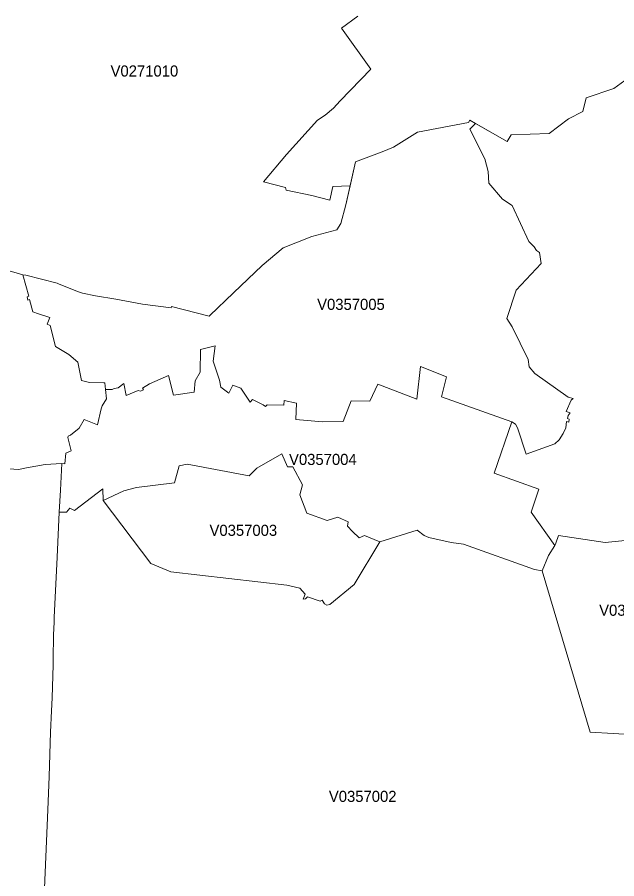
# Model space of a CAD drawing. Extents: x 369010 to 735936, y 6377141 to 6616555.
# Drawn here: x 590385 to 595790, y 6495475 to 6503236 of the extents above; entities that cross this region are included whole.
import ezdxf
from ezdxf.enums import TextEntityAlignment as Align

# ---------------------------------------------------------------- set-up
doc = ezdxf.new("R2010")
doc.units = 0
doc.header["$LTSCALE"] = 40
doc.layers.add('3', color=7, linetype='Continuous', lineweight=13)
doc.layers.add('4', color=7, linetype='Continuous')

msp = doc.modelspace()

# ---------------------------------------------------------------- linework, layer by layer
at = {"layer": '3'}
for points in [[(590262.74, 6500965.62), (590434.53, 6500914.48), (590461.84, 6500911.83), (590745.34, 6500840.99), (590763.38, 6500832.06), (590937.83, 6500762.21), (590974.73, 6500749.3), (591091.74, 6500727.95), (591273.47, 6500696.01), (591513.78, 6500652.48), (591772.46, 6500617.56), (591774.45, 6500630.14), (592115.88, 6500543.42), (592119.86, 6500550.7), (592335.67, 6500752.78), (592594.02, 6500999.71), (592783.53, 6501157.77), (593039.56, 6501260.38), (593265.64, 6501320.62), (593301.72, 6501377.39), (593348.56, 6501547.86), (593386.29, 6501718.33), (593231.21, 6501711.87), (593203.41, 6501589.24), (593040.72, 6501631.11), (592810.34, 6501678.44), (592803.88, 6501703.6), (592604.12, 6501754.57), (592813.15, 6502000.84), (593090.7, 6502310.67), (593162.2, 6502354.36), (593235.68, 6502418.41), (593295.1, 6502482.46), (593572.82, 6502767.13), (593308.01, 6503137.86), (593455.8, 6503246.59)], [(593455.8, 6503246.59), (593308.01, 6503137.86), (593572.82, 6502767.13), (593295.1, 6502482.46), (593235.68, 6502418.41), (593162.2, 6502354.36), (593090.7, 6502310.67), (592813.15, 6502000.84), (592604.12, 6501754.57), (592803.88, 6501703.6), (592810.34, 6501678.44), (593040.72, 6501631.11), (593203.41, 6501589.24), (593231.21, 6501711.87), (593386.29, 6501718.33), (593433.63, 6501932.99), (593673.44, 6502023.68), (593778.04, 6502065.56), (593992.53, 6502200.77), (594453.3, 6502286.84), (594466.37, 6502307.85), (594802.34, 6502118.35), (594836.27, 6502176.28), (595179.2, 6502190.18), (595353.64, 6502320.27), (595484.55, 6502387.46), (595512.36, 6502510.1), (595762.1, 6502594.34), (595928.6, 6502715.16)], [(595928.6, 6502715.16), (595762.1, 6502594.34), (595512.36, 6502510.1), (595484.55, 6502387.46), (595353.64, 6502320.27), (595179.2, 6502190.18), (594836.27, 6502176.28), (594802.34, 6502118.35), (594516.85, 6502279.39), (594466.37, 6502228.25), (594601.26, 6501959.63), (594628.9, 6501846.26), (594636.34, 6501742.49), (594760.14, 6501598.84), (594845.71, 6501539.42), (594997.31, 6501215.53), (595045.97, 6501166.7), (595066.99, 6501135.09), (595093.3, 6501116.56), (595108.86, 6501016.59), (594882.28, 6500777.94), (594799.7, 6500521.57), (594846.7, 6500446.1), (594989.69, 6500153.16), (594998.8, 6500085.8), (595050.27, 6500027.87), (595352.65, 6499814.54), (595397.5, 6499801.3), (595377.8, 6499785.57), (595334.27, 6499683.95), (595369.86, 6499673.36), (595351.32, 6499649.69), (595345.69, 6499623.05), (595361.42, 6499616.59), (595356.12, 6499588.79), (595336.43, 6499594.09), (595329.81, 6499538.81), (595307.46, 6499487.34), (595271.55, 6499428.42), (595232.16, 6499392.83), (594971.49, 6499299.16), (594894.86, 6499538.64), (594875.17, 6499570.42), (594844.88, 6499592.76), (594683.68, 6499129.52), (595085.85, 6498986.52), (595018.99, 6498777.99), (595230.67, 6498478.09), (595241.59, 6498498.45), (595263.94, 6498567.13), (595684.48, 6498504.08), (596104.36, 6498545.29)], [(590434.53, 6500914.48), (590489.14, 6500723.98), (590474.08, 6500718.35), (590482.03, 6500687.4), (590496.1, 6500693.03), (590526.22, 6500581.48), (590576.86, 6500563.28), (590678.32, 6500531.17), (590655.97, 6500470.43), (590682.29, 6500460.17), (590731.28, 6500270.67), (590850.94, 6500197.68), (590932.2, 6500128.66), (590964.14, 6499963.32), (591035.8, 6499947.44), (591166.88, 6499941.81), (591176.15, 6499942.97), (591181.94, 6499883.55), (591241.53, 6499882.23), (591258.57, 6499892.82), (591295.48, 6499899.27), (591345.46, 6499936.35), (591367.97, 6499828.11), (591474.89, 6499873.95), (591497.23, 6499868.66), (591523.71, 6499879.25), (591515.77, 6499893.81), (591577.66, 6499933.37), (591748.13, 6500009.5), (591792.82, 6499832.74), (591980.17, 6499859.06), (591990.1, 6499961.34), (592034.79, 6500037.8), (592037.43, 6500242.2), (592169.67, 6500276.13), (592152.63, 6500139.09), (592207.9, 6499966.97), (592220.98, 6499903.58), (592292.15, 6499849.62), (592329.88, 6499922.78), (592400.88, 6499895.14), (592486.12, 6499769.85), (592507.13, 6499792.19), (592601.97, 6499744.69), (592622.66, 6499729.8), (592638.55, 6499744.36), (592788.49, 6499741.72), (592792.46, 6499782.59), (592902.36, 6499759.92), (592895.74, 6499612.13), (593136.71, 6499590.78), (593321.91, 6499594.75), (593394.24, 6499779.62), (593564.04, 6499778.29), (593635.21, 6499931.71), (593987.07, 6499794.68), (594020.34, 6500091.59), (594256.02, 6499998.25), (594210.17, 6499816.85), (594844.88, 6499592.76), (594875.17, 6499570.42), (594894.86, 6499538.64), (594971.49, 6499299.16), (595232.16, 6499392.83), (595271.55, 6499428.42), (595307.46, 6499487.34), (595329.81, 6499538.81), (595336.43, 6499594.09), (595356.12, 6499588.79), (595361.42, 6499616.59), (595345.69, 6499623.05), (595351.32, 6499649.69), (595369.86, 6499673.36), (595334.27, 6499683.95), (595377.8, 6499785.57), (595397.5, 6499801.3), (595352.65, 6499814.54), (595050.27, 6500027.87), (594998.8, 6500085.8), (594989.69, 6500153.16), (594846.7, 6500446.1), (594799.7, 6500521.57), (594882.28, 6500777.94), (595108.86, 6501016.59), (595093.3, 6501116.56), (595066.99, 6501135.09), (595045.97, 6501166.7), (594997.31, 6501215.53), (594845.71, 6501539.42), (594760.14, 6501598.84), (594636.34, 6501742.49), (594628.9, 6501846.26), (594601.26, 6501959.63), (594466.37, 6502228.25), (594516.85, 6502279.39), (594466.37, 6502307.85), (594453.3, 6502286.84), (593992.53, 6502200.77), (593778.04, 6502065.56), (593673.44, 6502023.68)], [(593673.44, 6502023.68), (593433.63, 6501932.99), (593348.56, 6501547.86), (593301.72, 6501377.39), (593265.64, 6501320.62), (593039.56, 6501260.38), (592783.53, 6501157.77), (592594.02, 6500999.71), (592335.67, 6500752.78), (592119.86, 6500550.7), (592115.88, 6500543.42), (591774.45, 6500630.14), (591772.46, 6500617.56), (591513.78, 6500652.48), (591273.47, 6500696.01), (591091.74, 6500727.95), (590974.73, 6500749.3), (590937.83, 6500762.21), (590763.38, 6500832.06), (590745.34, 6500840.99), (590461.84, 6500911.83), (590434.53, 6500914.48)], [(590630.49, 6495390.28), (590660.77, 6496096.32), (590672.19, 6496396.05), (590683.61, 6496795.91), (590693.38, 6496988.89), (590700.82, 6497104.24), (590708.6, 6497403.31), (590710.09, 6497451.47), (590713.07, 6497673.74), (590717.37, 6497788.27), (590719.2, 6497829.98), (590744.02, 6498373.66), (590762.56, 6498777.16), (590762.72, 6498778.81), (590773.81, 6498974.6), (590786.22, 6499215.25), (590636.28, 6499207.3), (590468.46, 6499177.18), (590397.79, 6499161.29), (590230.13, 6499173.87)], [(593422.04, 6498126.89), (593202.42, 6497946.33), (593177.43, 6497941.03), (593155.25, 6497950.96), (593132.91, 6497985.22), (593117.18, 6497976.12), (593002.65, 6498014.18), (592982.96, 6497995.81), (592963.26, 6497994.49), (592981.63, 6498038.02), (592931.65, 6498091.97), (592815.97, 6498119.61), (591768.82, 6498240.1), (591589.42, 6498314.91), (591160.43, 6498882.75), (591156.46, 6498989.5), (590902.57, 6498791.89), (590858.72, 6498814.07), (590828.59, 6498778.48), (590762.56, 6498777.16)], [(590762.56, 6498777.16), (590744.02, 6498373.66), (590719.2, 6497829.98), (590717.37, 6497788.27), (590713.07, 6497673.74), (590710.09, 6497451.47), (590708.6, 6497403.31), (590700.82, 6497104.24), (590693.38, 6496988.89), (590683.61, 6496795.91), (590672.19, 6496396.05), (590660.77, 6496096.32), (590630.49, 6495390.28)], [(596838.21, 6495464.1), (595964.84, 6496773.4), (595550.75, 6496796.07), (595116.14, 6498250.86), (595046.46, 6498262.61), (594407.45, 6498489.84), (594296.07, 6498505.73), (594094.81, 6498549.26), (594054.1, 6498567.63), (593989.06, 6498616.45), (593653.75, 6498511.03), (593422.04, 6498126.89)], [(596104.36, 6498545.29), (595684.48, 6498504.08), (595263.94, 6498567.13), (595241.59, 6498498.45), (595230.67, 6498478.09), (595172.74, 6498388.39), (595116.14, 6498250.86), (595550.75, 6496796.07), (595964.84, 6496773.4)]]:
    msp.add_lwpolyline(points, dxfattribs=at)
for points in [[(591181.94, 6499883.55), (591190.05, 6499798.81), (591151.66, 6499737.08), (591141.4, 6499709.28), (591107.63, 6499565.12), (590987.64, 6499611.3), (590944.61, 6499535.99), (590866.82, 6499471.12), (590843.82, 6499463.83), (590840.18, 6499449.27), (590871.46, 6499330.11), (590824.29, 6499308.26), (590813.37, 6499212.1), (590786.22, 6499215.25), (590773.81, 6498974.6), (590762.72, 6498778.81), (590762.56, 6498777.16), (590828.59, 6498778.48), (590858.72, 6498814.07), (590902.57, 6498791.89), (591156.46, 6498989.5), (591160.43, 6498882.75), (591347.28, 6498971.46), (591460.32, 6498999.1), (591803.91, 6499043.62), (591845.28, 6499195.88), (591917.61, 6499210.28), (592474.86, 6499105.85), (592544.54, 6499173.04), (592769.46, 6499301.97), (592822.09, 6499187.28), (592868.1, 6499187.28), (592956.48, 6499023.92), (592931.49, 6498934.39), (592996.53, 6498768.22), (593179.74, 6498702.18), (593274.41, 6498733.8), (593367.26, 6498690.76), (593363.29, 6498651.21), (593407.97, 6498602.39), (593467.22, 6498545.78), (593516.21, 6498567.3), (593653.75, 6498511.03), (593989.06, 6498616.45), (594054.1, 6498567.63), (594094.81, 6498549.26), (594296.07, 6498505.73), (594407.45, 6498489.84), (595046.46, 6498262.61), (595116.14, 6498250.86), (595172.74, 6498388.39), (595230.67, 6498478.09), (595018.99, 6498777.99), (595085.85, 6498986.52), (594683.68, 6499129.52), (594844.88, 6499592.76), (594210.17, 6499816.85), (594256.02, 6499998.25), (594020.34, 6500091.59), (593987.07, 6499794.68), (593635.21, 6499931.71), (593564.04, 6499778.29), (593394.24, 6499779.62), (593321.91, 6499594.75), (593136.71, 6499590.78), (592895.74, 6499612.13), (592902.36, 6499759.92), (592792.46, 6499782.59), (592788.49, 6499741.72), (592638.55, 6499744.36), (592622.66, 6499729.8), (592601.97, 6499744.69), (592507.13, 6499792.19), (592486.12, 6499769.85), (592400.88, 6499895.14), (592329.88, 6499922.78), (592292.15, 6499849.62), (592220.98, 6499903.58), (592207.9, 6499966.97), (592152.63, 6500139.09), (592169.67, 6500276.13), (592037.43, 6500242.2), (592034.79, 6500037.8), (591990.1, 6499961.34), (591980.17, 6499859.06), (591792.82, 6499832.74), (591748.13, 6500009.5), (591577.66, 6499933.37), (591515.77, 6499893.81), (591523.71, 6499879.25), (591497.23, 6499868.66), (591474.89, 6499873.95), (591367.97, 6499828.11), (591345.46, 6499936.35), (591295.48, 6499899.27), (591258.57, 6499892.82), (591241.53, 6499882.23)], [(591160.43, 6498882.75), (591589.42, 6498314.91), (591768.82, 6498240.1), (592815.97, 6498119.61), (592931.65, 6498091.97), (592981.63, 6498038.02), (592963.26, 6497994.49), (592982.96, 6497995.81), (593002.65, 6498014.18), (593117.18, 6497976.12), (593132.91, 6497985.22), (593155.25, 6497950.96), (593177.43, 6497941.03), (593202.42, 6497946.33), (593422.04, 6498126.89), (593653.75, 6498511.03), (593516.21, 6498567.3), (593467.22, 6498545.78), (593407.97, 6498602.39), (593363.29, 6498651.21), (593367.26, 6498690.76), (593274.41, 6498733.8), (593179.74, 6498702.18), (592996.53, 6498768.22), (592931.49, 6498934.39), (592956.48, 6499023.92), (592868.1, 6499187.28), (592822.09, 6499187.28), (592769.46, 6499301.97), (592544.54, 6499173.04), (592474.86, 6499105.85), (591917.61, 6499210.28), (591845.28, 6499195.88), (591803.91, 6499043.62), (591460.32, 6498999.1), (591347.28, 6498971.46)]]:
    msp.add_lwpolyline(points, close=True, dxfattribs=at)

# ---------------------------------------------------------------- texts
at = {"layer": '4'}
for s, p in [('V0271010', (591531.43, 6502702.2)), ('V0357005', (593393.46, 6500600.05)), ('V0357004', (593140.13, 6499203.27)), ('V0357003', (592423.32, 6498564.5)), ('V0357014', (595935.57, 6497844.56)), ('V0357002', (593499.23, 6496167.68))]:
    msp.add_text(s, height=100, dxfattribs=at).set_placement(p, align=Align.CENTER)

doc.saveas('drawing.dxf')
